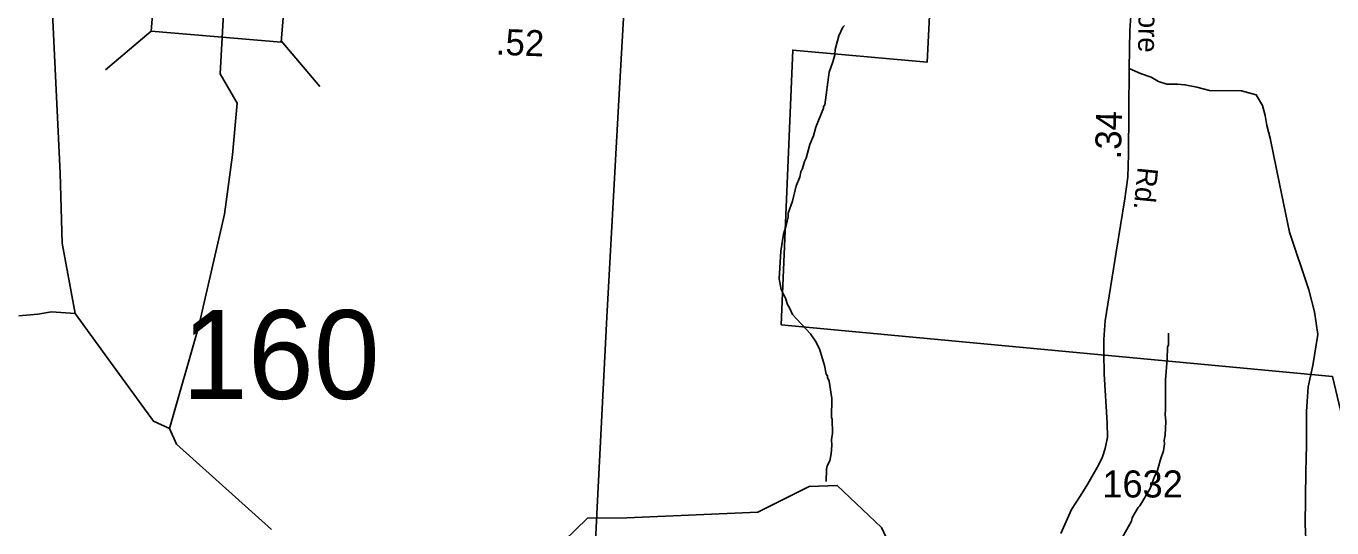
# Model space of a CAD drawing. Extents: x 1547597 to 1699558, y 810033 to 920809.
# Drawn here: x 1604277 to 1610318, y 901219 to 903537 of the extents above; entities that cross this region are included whole.
import ezdxf

# ---------------------------------------------------------------- set-up
doc = ezdxf.new("R2010")
doc.units = 0
for name, color, linetype in [('Exist Boundary Political City Limit New', 7, 'Continuous'), ('Exist Hydrographic Creek Single Shore', 7, 'Continuous'), ('Exist Hydrographic Misc Water Feature', 7, 'Continuous'), ('Exist Road Non-System Type 51', 7, 'Continuous'), ('Exist Road Secondary Mileage Hundredths English Label', 7, 'Continuous'), ('Exist Road Secondary Structure Standard Bridge CELL', 7, 'Continuous'), ('Exist Road Secondary Structure Standard Bridge Number Label', 7, 'Continuous'), ('Exist Road Secondary Type 51 Attributed', 7, 'Continuous'), ('Exist Road Secondary Type 51 Label', 7, 'Continuous'), ('Exist Road Secondary Type 51 Number Label', 7, 'Continuous'), ('Exist Utilities Electrical Transmission Line', 7, 'Continuous'), ('Map Preparation Boundary City Limit Buffer Line', 7, 'Continuous')]:
    doc.layers.add(name, color=color, linetype=linetype)

msp = doc.modelspace()

# ---------------------------------------------------------------- linework, layer by layer
at = {"layer": 'Exist Boundary Political City Limit New'}
msp.add_lwpolyline([(1606971.1, 906556.2), (1606914, 906281.7), (1607299, 906024.5), (1607285.8, 905724.6), (1607788.9, 905702.5), (1608161.4, 905458.2), (1608156.7, 905356.5), (1608324.8, 905349.6), (1608612.6, 905130.1), (1608693, 905060.9), (1608770.7, 904979.4), (1608862, 904862.9), (1608993.5, 904623.5), (1609186.2, 904310.8), (1609427.5, 904073), (1609399, 903878.3), (1608473.8, 903926), (1608446, 903371.8), (1607824, 903427.3), (1607769.6, 902157.9), (1610321.4, 901918.7), (1610565, 900895)], dxfattribs=at)
at = {"layer": 'Exist Hydrographic Creek Single Shore'}
for points in [[(1604939.7, 901678.5), (1604865.7, 901712.8), (1604667.7, 901984.5), (1604504.1, 902210.5), (1604443.3, 902534.7), (1604434.3, 902857.9), (1604395.7, 903662.3), (1604294.9, 904117.1), (1604227.5, 904287.2), (1604097, 904440.3), (1604045.3, 904573.2)], [(1604939.7, 901678.5), (1605074.8, 902146.7), (1605194.7, 902668), (1605231.7, 902943.1), (1605252.9, 903182.1), (1605173.8, 903317.5), (1605192, 903623.5)], [(1605411.8, 901211.2), (1604972.7, 901605.7), (1604939.7, 901678.5)], [(1608325.1, 901025), (1608234.7, 901221.6), (1608029.7, 901415.5), (1607899.6, 901410.2), (1607662.7, 901291.6), (1607056.5, 901265.5), (1606874.5, 901264.1), (1606764.5, 901158)]]:
    msp.add_lwpolyline(points, dxfattribs=at)
at = {"layer": 'Exist Hydrographic Misc Water Feature'}
for points in [[(1608063.9, 903540.3), (1608055.8, 903532.4), (1608037.1, 903492.7), (1608020.1, 903429), (1608017.7, 903405), (1608009.2, 903373.2), (1607992.5, 903325.5), (1607972.1, 903173.8), (1607965.9, 903165.9), (1607965.8, 903158), (1607930.5, 903070.6), (1607919.8, 903030.7), (1607903.2, 902991), (1607886.2, 902927.3), (1607877.9, 902911.5), (1607869.4, 902879.6), (1607861.2, 902863.7), (1607856.8, 902839.8), (1607840.1, 902800.1), (1607823, 902728.4), (1607802.1, 902672.7), (1607801.9, 902656.7), (1607793.2, 902616.9), (1607780.6, 902577.1), (1607769.3, 902497.3), (1607761.3, 902369.4), (1607770.5, 902321.3), (1607789.8, 902280.9), (1607799.3, 902250.8), (1607809.2, 902236.7), (1607822.6, 902204.5), (1607905.1, 902115.1), (1607928.6, 902082.7), (1607948, 902046.4), (1607970.8, 901970), (1607978.1, 901929.8), (1607984, 901921.7), (1607983.9, 901913.7), (1607991.6, 901897.6), (1608004.3, 901817.4), (1608003, 901729.5), (1608006.7, 901721.4), (1608007.8, 901657.4), (1608003.3, 901625.4), (1608004.9, 901601.4), (1608002.2, 901561.4), (1607995.7, 901529.5), (1607983.4, 901505.7), (1607979.1, 901489.9), (1607978.1, 901433.3)], [(1604242.2, 902198.8), (1604330.3, 902207.3), (1604394.4, 902218.2), (1604504.1, 902210.5)], [(1609562.4, 902119.1), (1609561.6, 902063.1), (1609557.4, 902055.2), (1609556.5, 901999.2), (1609548.9, 901903.3), (1609548.8, 901767.4), (1609546.4, 901743.4), (1609549.9, 901711.3), (1609546.9, 901647.4), (1609542.5, 901623.4), (1609544.2, 901607.4), (1609539.7, 901575.6), (1609525.1, 901535.8), (1609510.2, 901480), (1609497.9, 901456.2), (1609477, 901400.6), (1609429.7, 901321.4), (1609421.6, 901313.5), (1609407.3, 901289.8), (1609394.8, 901266), (1609390.5, 901250), (1609341.2, 901162.9)]]:
    msp.add_lwpolyline(points, dxfattribs=at)
at = {"layer": 'Exist Road Non-System Type 51'}
msp.add_lwpolyline([(1610206.2, 901003.5), (1610194.7, 901235.4), (1610197.5, 901479), (1610200.4, 901600.8), (1610200.4, 901757.3), (1610209.1, 901871.6), (1610229.4, 901970.2), (1610252.6, 902112.2), (1610238.1, 902217.2), (1610212, 902318.7), (1610122.2, 902585.4), (1610075.8, 902808.7), (1610032.4, 903020.4), (1610017.9, 903078.4), (1610009.2, 903124.8), (1609997.6, 903171.1), (1609968.6, 903220.4), (1609899.8, 903239.2), (1609751.3, 903240.7), (1609693.3, 903255.2), (1609638.3, 903266.8), (1609603.5, 903269.7), (1609554.2, 903269.7), (1609516.6, 903281.3), (1609481.8, 903301.6), (1609432.5, 903319), (1609380.4, 903342.2)], dxfattribs=at)
at = {"layer": 'Exist Road Secondary Structure Standard Bridge CELL'}
for p, q in [((1604643.7, 903336), (1604854.4, 903514.3)), ((1605457.2, 903469.1), (1605635.4, 903258.4))]:
    msp.add_line(p, q, dxfattribs=at)
msp.add_lwpolyline([(1604877.9, 903795.7), (1605480.2, 903745.4), (1605456.8, 903464), (1604854.4, 903514.3)], close=True, dxfattribs=at)
at = {"layer": 'Exist Road Secondary Type 51 Attributed'}
msp.add_lwpolyline([(1609064.5, 901193.1), (1609113.8, 901303.8), (1609153.6, 901366.3), (1609188.6, 901423.3), (1609238.5, 901509.2), (1609257.5, 901547.1), (1609269.5, 901586.1), (1609279.5, 901638), (1609278, 901702.9), (1609264, 901931.6), (1609263.5, 902026.5), (1609263.5, 902089.4), (1609269.5, 902175.3), (1609319.5, 902492.7), (1609360.1, 902739.1), (1609373.9, 902840.4), (1609377.8, 902944.2), (1609380.4, 903342.2), (1609384.1, 903518.3), (1609399.2, 903736.7), (1609419.5, 903849)], dxfattribs=at)
at = {"layer": 'Exist Utilities Electrical Transmission Line'}
msp.add_lwpolyline([(1608712.5, 907749.4), (1608320.9, 907230), (1607834.2, 906597.7), (1607501.6, 906163.6), (1607239.9, 905818.7), (1607160.7, 905713.7), (1607118.8, 905012.5), (1607070.8, 904117.4), (1607016, 903142.3), (1606963.5, 902193.2), (1606919.9, 901346), (1606907.2, 901094.1)], dxfattribs=at)
at = {"layer": 'Map Preparation Boundary City Limit Buffer Line'}
msp.add_lwpolyline([(1606971.1, 906556.2), (1606914, 906281.7), (1607299, 906024.5), (1607285.8, 905724.6), (1607788.9, 905702.5), (1608161.4, 905458.2), (1608156.7, 905356.5), (1608324.8, 905349.6), (1608612.6, 905130.1), (1608693, 905060.9), (1608770.7, 904979.4), (1608862, 904862.9), (1608993.5, 904623.5), (1609186.2, 904310.8), (1609427.5, 904073), (1609399, 903878.3), (1608473.8, 903926), (1608446, 903371.8), (1607824, 903427.3), (1607769.6, 902157.9), (1610321.4, 901918.7), (1610565, 900895)], dxfattribs=at)

# ---------------------------------------------------------------- texts
at = {"layer": 'Exist Road Secondary Mileage Hundredths English Label'}
for s, rotation, p in [('.52', 357.79573, (1606448.3, 903406.1)), ('.34', 88.62076, (1609342.1, 902921))]:
    msp.add_text(s, height=120, rotation=rotation, dxfattribs=at).set_placement(p)
at = {"layer": 'Exist Road Secondary Structure Standard Bridge Number Label'}
msp.add_text('160', height=410.1, dxfattribs=at).set_placement((1604997.5, 901815.1))
at = {"layer": 'Exist Road Secondary Type 51 Label'}
for s, rotation, p in [('Shore', 269.16874, (1609426.4, 903754.7)), ('Rd.', 264.42857, (1609420.3, 902889))]:
    msp.add_text(s, height=95, rotation=rotation, dxfattribs=at).set_placement(p)
at = {"layer": 'Exist Road Secondary Type 51 Number Label'}
msp.add_text('1632', height=125, dxfattribs=at).set_placement((1609256.5, 901359.7))

doc.saveas('drawing.dxf')
